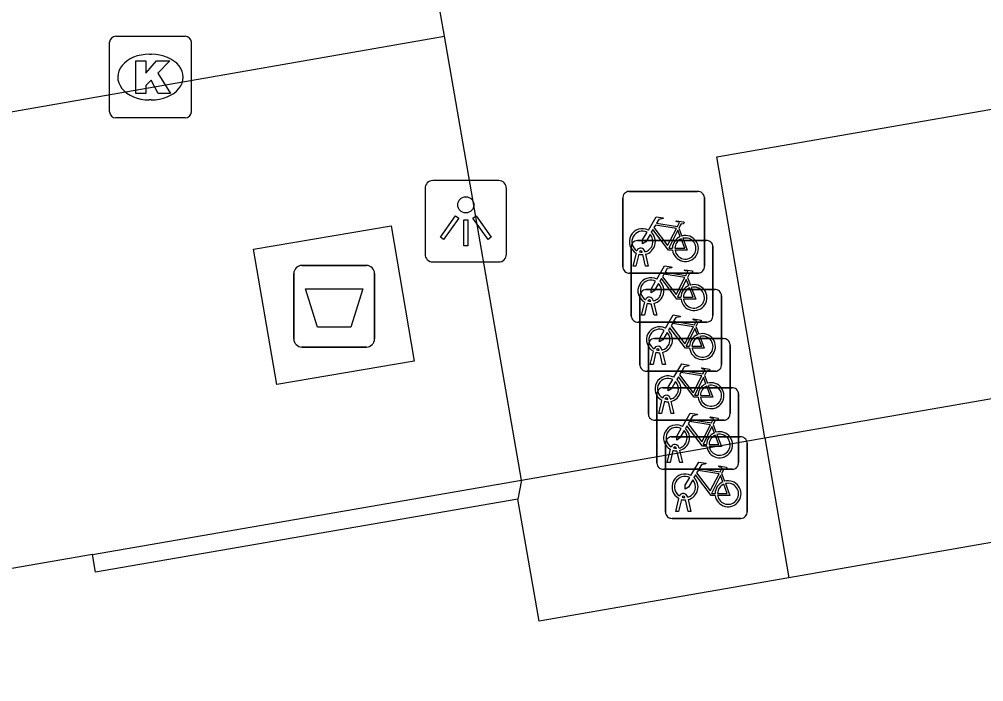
# Model space of a CAD drawing. Extents: x 162880 to 165536, y 384011 to 385179.
# Drawn here: x 164282.74 to 164294.55, y 384829.63 to 384837.75 of the extents above; entities that cross this region are included whole.
import ezdxf

# ---------------------------------------------------------------- set-up
doc = ezdxf.new("R2010")
doc.units = 0
for name, color, linetype in [('IMGEO_Afval_apart_plaats', 7, 'Continuous'), ('IMGEO_Fietsenrek', 7, 'Continuous'), ('IMGEO_Kolk', 7, 'Continuous'), ('IMGEO_Lichtpunt', 7, 'Continuous'), ('IMGEO_Pand', 7, 'Continuous'), ('IMGEO_Rijbaan_lokaal_open', 7, 'Continuous'), ('IMGEO_Voetpad_gesloten', 7, 'Continuous'), ('IMGEO_Voetpad_open', 7, 'Continuous')]:
    doc.layers.add(name, color=color, linetype=linetype)

msp = doc.modelspace()

# ---------------------------------------------------------------- linework, layer by layer
at = {"layer": 'IMGEO_Afval_apart_plaats'}
for p, q in [((164286.102, 384833.832), (164286.102, 384834.632)), ((164286.102, 384834.632), (164286.102, 384833.832)), ((164286.202, 384834.732), (164286.992, 384834.732)), ((164286.992, 384834.732), (164286.202, 384834.732)), ((164287.092, 384834.632), (164287.092, 384833.832)), ((164287.092, 384833.832), (164287.092, 384834.632)), ((164286.992, 384833.732), (164286.202, 384833.732)), ((164286.202, 384833.732), (164286.992, 384833.732))]:
    msp.add_line(p, q, dxfattribs=at)
msp.add_lwpolyline([(164286.245, 384834.446), (164286.949, 384834.446), (164286.8, 384833.976), (164286.394, 384833.976), (164286.245, 384834.446)], dxfattribs=at)
for centre, start, end in [((164286.202, 384834.632), 90, 180), ((164286.202, 384834.632), 90, 180), ((164286.992, 384834.632), 0, 90), ((164286.992, 384834.632), 360, 90), ((164286.202, 384833.832), 180, 270), ((164286.202, 384833.832), 180, 270), ((164286.992, 384833.832), 270, 0), ((164286.992, 384833.832), 270, 0)]:
    msp.add_arc(centre, 0.1, start, end, dxfattribs=at)
at = {"layer": 'IMGEO_Fietsenrek'}
for p, q in [((164290.206, 384835.638), (164291.047, 384835.638)), ((164291.047, 384835.638), (164290.206, 384835.638)), ((164291.131, 384835.563), (164291.131, 384834.722)), ((164291.131, 384834.722), (164291.131, 384835.563)), ((164290.131, 384834.713), (164290.131, 384835.554)), ((164290.131, 384835.554), (164290.131, 384834.713)), ((164290.818, 384835.187), (164290.854, 384835.092)), ((164290.31, 384835.037), (164291.151, 384835.037)), ((164291.151, 384835.037), (164290.31, 384835.037)), ((164290.235, 384834.112), (164290.235, 384834.953)), ((164290.235, 384834.953), (164290.235, 384834.112)), ((164290.258, 384834.722), (164290.297, 384834.882)), ((164290.327, 384834.87), (164290.292, 384834.722)), ((164290.369, 384834.894), (164290.368, 384834.898)), ((164290.41, 384834.722), (164290.376, 384834.864)), ((164290.4, 384834.905), (164290.401, 384834.898)), ((164290.408, 384834.868), (164290.443, 384834.722)), ((164291.235, 384834.962), (164291.235, 384834.121)), ((164291.235, 384834.121), (164291.235, 384834.962)), ((164291.056, 384834.638), (164290.215, 384834.638)), ((164290.215, 384834.638), (164291.056, 384834.638)), ((164290.292, 384834.722), (164290.258, 384834.722)), ((164290.443, 384834.722), (164290.41, 384834.722)), ((164290.922, 384834.586), (164290.958, 384834.491)), ((164290.415, 384834.436), (164291.256, 384834.436)), ((164291.256, 384834.436), (164290.415, 384834.436)), ((164290.34, 384833.511), (164290.34, 384834.352)), ((164290.34, 384834.352), (164290.34, 384833.511)), ((164290.362, 384834.121), (164290.401, 384834.281)), ((164290.431, 384834.269), (164290.396, 384834.121)), ((164290.473, 384834.293), (164290.472, 384834.297)), ((164290.504, 384834.304), (164290.505, 384834.297)), ((164290.512, 384834.267), (164290.547, 384834.121)), ((164291.34, 384834.361), (164291.34, 384833.52)), ((164291.34, 384833.52), (164291.34, 384834.361)), ((164290.514, 384834.121), (164290.48, 384834.263)), ((164291.16, 384834.037), (164290.319, 384834.037)), ((164290.319, 384834.037), (164291.16, 384834.037)), ((164290.396, 384834.121), (164290.362, 384834.121)), ((164290.547, 384834.121), (164290.514, 384834.121)), ((164291.027, 384833.985), (164291.063, 384833.89)), ((164290.519, 384833.835), (164291.36, 384833.835)), ((164291.36, 384833.835), (164290.519, 384833.835)), ((164290.444, 384832.91), (164290.444, 384833.751)), ((164290.444, 384833.751), (164290.444, 384832.91)), ((164290.467, 384833.52), (164290.506, 384833.68)), ((164290.578, 384833.692), (164290.577, 384833.696)), ((164290.609, 384833.703), (164290.61, 384833.696)), ((164291.444, 384833.76), (164291.444, 384832.919)), ((164291.444, 384832.919), (164291.444, 384833.76)), ((164290.536, 384833.668), (164290.501, 384833.52)), ((164290.619, 384833.52), (164290.585, 384833.662)), ((164290.617, 384833.666), (164290.652, 384833.52)), ((164290.501, 384833.52), (164290.467, 384833.52)), ((164290.652, 384833.52), (164290.619, 384833.52)), ((164291.265, 384833.436), (164290.424, 384833.436)), ((164290.424, 384833.436), (164291.265, 384833.436)), ((164291.131, 384833.384), (164291.167, 384833.289)), ((164290.624, 384833.234), (164291.465, 384833.234)), ((164291.465, 384833.234), (164290.624, 384833.234)), ((164290.549, 384832.309), (164290.549, 384833.15)), ((164290.549, 384833.15), (164290.549, 384832.309)), ((164290.682, 384833.091), (164290.681, 384833.095)), ((164290.713, 384833.102), (164290.714, 384833.095)), ((164291.549, 384833.159), (164291.549, 384832.318)), ((164291.549, 384832.318), (164291.549, 384833.159)), ((164290.571, 384832.919), (164290.61, 384833.079)), ((164290.64, 384833.067), (164290.605, 384832.919)), ((164290.723, 384832.919), (164290.689, 384833.061)), ((164290.721, 384833.065), (164290.756, 384832.919)), ((164290.605, 384832.919), (164290.571, 384832.919)), ((164290.756, 384832.919), (164290.723, 384832.919)), ((164291.369, 384832.835), (164290.528, 384832.835)), ((164290.528, 384832.835), (164291.369, 384832.835)), ((164291.236, 384832.783), (164291.272, 384832.688)), ((164290.728, 384832.633), (164291.569, 384832.633)), ((164291.569, 384832.633), (164290.728, 384832.633)), ((164290.653, 384831.708), (164290.653, 384832.549)), ((164290.653, 384832.549), (164290.653, 384831.708)), ((164290.787, 384832.49), (164290.786, 384832.494)), ((164290.818, 384832.501), (164290.819, 384832.494)), ((164291.653, 384832.558), (164291.653, 384831.717)), ((164291.653, 384831.717), (164291.653, 384832.558)), ((164290.676, 384832.318), (164290.715, 384832.478)), ((164290.745, 384832.466), (164290.71, 384832.318)), ((164290.828, 384832.318), (164290.794, 384832.46)), ((164290.826, 384832.464), (164290.861, 384832.318)), ((164290.71, 384832.318), (164290.676, 384832.318)), ((164290.861, 384832.318), (164290.828, 384832.318)), ((164291.474, 384832.234), (164290.633, 384832.234)), ((164290.633, 384832.234), (164291.474, 384832.234)), ((164291.34, 384832.182), (164291.376, 384832.087)), ((164290.78, 384831.717), (164290.819, 384831.877)), ((164290.849, 384831.865), (164290.814, 384831.717)), ((164290.891, 384831.889), (164290.89, 384831.893)), ((164290.932, 384831.717), (164290.898, 384831.859)), ((164290.922, 384831.9), (164290.923, 384831.893)), ((164290.93, 384831.863), (164290.965, 384831.717)), ((164290.814, 384831.717), (164290.78, 384831.717)), ((164290.965, 384831.717), (164290.932, 384831.717)), ((164291.578, 384831.633), (164290.737, 384831.633)), ((164290.737, 384831.633), (164291.578, 384831.633))]:
    msp.add_line(p, q, dxfattribs=at)
for points in [[(164290.444, 384835.164), (164290.539, 384835.328), (164290.625, 384835.314), (164290.627, 384835.305), (164290.571, 384835.294), (164290.544, 384835.249), (164290.8, 384835.208)], [(164290.787, 384835.183), (164290.53, 384835.224), (164290.513, 384835.195), (164290.68, 384834.975), (164290.787, 384835.183)], [(164290.8, 384835.208), (164290.825, 384835.257), (164290.819, 384835.261), (164290.796, 384835.265), (164290.784, 384835.272), (164290.783, 384835.275), (164290.785, 384835.28), (164290.88, 384835.265), (164290.882, 384835.255), (164290.872, 384835.242), (164290.86, 384835.236), (164290.846, 384835.242), (164290.818, 384835.187)], [(164290.465, 384835.112), (164290.413, 384835.022), (164290.373, 384834.997), (164290.374, 384835.044), (164290.429, 384835.138)], [(164290.74, 384834.92), (164290.69, 384834.92), (164290.499, 384835.171), (164290.48, 384835.139)], [(164290.835, 384835.085), (164290.805, 384835.162), (164290.696, 384834.944), (164290.739, 384834.944)], [(164290.769, 384834.944), (164290.889, 384834.943), (164290.845, 384835.057)], [(164290.865, 384835.064), (164290.92, 384834.919), (164290.77, 384834.919)], [(164290.548, 384834.563), (164290.643, 384834.727), (164290.729, 384834.713), (164290.731, 384834.704), (164290.675, 384834.693), (164290.648, 384834.648), (164290.904, 384834.607)], [(164290.891, 384834.582), (164290.634, 384834.623), (164290.617, 384834.594), (164290.784, 384834.374), (164290.891, 384834.582)], [(164290.904, 384834.607), (164290.929, 384834.656), (164290.923, 384834.66), (164290.9, 384834.664), (164290.888, 384834.671), (164290.887, 384834.674), (164290.889, 384834.679), (164290.984, 384834.664), (164290.986, 384834.654), (164290.976, 384834.641), (164290.964, 384834.635), (164290.95, 384834.641), (164290.922, 384834.586)], [(164290.569, 384834.511), (164290.517, 384834.421), (164290.477, 384834.396), (164290.478, 384834.443), (164290.533, 384834.537)], [(164290.844, 384834.319), (164290.794, 384834.319), (164290.603, 384834.57), (164290.584, 384834.538)], [(164290.939, 384834.484), (164290.909, 384834.561), (164290.8, 384834.343), (164290.843, 384834.343)], [(164290.873, 384834.343), (164290.993, 384834.342), (164290.949, 384834.456)], [(164290.969, 384834.463), (164291.024, 384834.318), (164290.874, 384834.318)], [(164290.653, 384833.962), (164290.748, 384834.126), (164290.834, 384834.112), (164290.836, 384834.103), (164290.78, 384834.092), (164290.753, 384834.047), (164291.009, 384834.006)], [(164291.009, 384834.006), (164291.034, 384834.055), (164291.028, 384834.059), (164291.005, 384834.063), (164290.993, 384834.07), (164290.992, 384834.073), (164290.994, 384834.078), (164291.089, 384834.063), (164291.091, 384834.053), (164291.081, 384834.04), (164291.069, 384834.034), (164291.055, 384834.04), (164291.027, 384833.985)], [(164290.674, 384833.91), (164290.622, 384833.82), (164290.582, 384833.795), (164290.583, 384833.842), (164290.638, 384833.936)], [(164290.949, 384833.718), (164290.899, 384833.718), (164290.708, 384833.969), (164290.689, 384833.937)], [(164290.996, 384833.981), (164290.739, 384834.022), (164290.722, 384833.993), (164290.889, 384833.773), (164290.996, 384833.981)], [(164291.044, 384833.883), (164291.014, 384833.96), (164290.905, 384833.742), (164290.948, 384833.742)], [(164290.978, 384833.742), (164291.098, 384833.741), (164291.054, 384833.855)], [(164291.074, 384833.862), (164291.129, 384833.717), (164290.979, 384833.717)], [(164290.757, 384833.361), (164290.852, 384833.525), (164290.938, 384833.511), (164290.94, 384833.502), (164290.884, 384833.491), (164290.857, 384833.446), (164291.113, 384833.405)], [(164291.113, 384833.405), (164291.138, 384833.454), (164291.132, 384833.458), (164291.109, 384833.462), (164291.097, 384833.469), (164291.096, 384833.472), (164291.098, 384833.477), (164291.193, 384833.462), (164291.195, 384833.452), (164291.185, 384833.439), (164291.173, 384833.433), (164291.159, 384833.439), (164291.131, 384833.384)], [(164290.778, 384833.309), (164290.726, 384833.219), (164290.686, 384833.194), (164290.687, 384833.241), (164290.742, 384833.335)], [(164291.053, 384833.117), (164291.003, 384833.117), (164290.812, 384833.368), (164290.793, 384833.336)], [(164291.1, 384833.38), (164290.843, 384833.421), (164290.826, 384833.392), (164290.993, 384833.172), (164291.1, 384833.38)], [(164291.148, 384833.282), (164291.118, 384833.359), (164291.009, 384833.141), (164291.052, 384833.141)], [(164291.082, 384833.141), (164291.202, 384833.14), (164291.158, 384833.254)], [(164291.178, 384833.261), (164291.233, 384833.116), (164291.083, 384833.116)], [(164290.862, 384832.76), (164290.957, 384832.924), (164291.043, 384832.91), (164291.045, 384832.901), (164290.989, 384832.89), (164290.962, 384832.845), (164291.218, 384832.804)], [(164291.218, 384832.804), (164291.243, 384832.853), (164291.237, 384832.857), (164291.214, 384832.861), (164291.202, 384832.868), (164291.201, 384832.871), (164291.203, 384832.876), (164291.298, 384832.861), (164291.3, 384832.851), (164291.29, 384832.838), (164291.278, 384832.832), (164291.264, 384832.838), (164291.236, 384832.783)], [(164290.883, 384832.708), (164290.831, 384832.618), (164290.791, 384832.593), (164290.792, 384832.64), (164290.847, 384832.734)], [(164291.158, 384832.516), (164291.108, 384832.516), (164290.917, 384832.767), (164290.898, 384832.735)], [(164291.205, 384832.779), (164290.948, 384832.82), (164290.931, 384832.791), (164291.098, 384832.571), (164291.205, 384832.779)], [(164291.253, 384832.681), (164291.223, 384832.758), (164291.114, 384832.54), (164291.157, 384832.54)], [(164291.187, 384832.54), (164291.307, 384832.539), (164291.263, 384832.653)], [(164291.283, 384832.66), (164291.338, 384832.515), (164291.188, 384832.515)], [(164290.966, 384832.159), (164291.061, 384832.323), (164291.147, 384832.309), (164291.149, 384832.3), (164291.093, 384832.289), (164291.066, 384832.244), (164291.322, 384832.203)], [(164291.322, 384832.203), (164291.347, 384832.252), (164291.341, 384832.256), (164291.318, 384832.26), (164291.306, 384832.267), (164291.305, 384832.27), (164291.307, 384832.275), (164291.402, 384832.26), (164291.404, 384832.25), (164291.394, 384832.237), (164291.382, 384832.231), (164291.368, 384832.237), (164291.34, 384832.182)], [(164291.262, 384831.915), (164291.212, 384831.915), (164291.021, 384832.166), (164291.002, 384832.134)], [(164291.309, 384832.178), (164291.052, 384832.219), (164291.035, 384832.19), (164291.202, 384831.97), (164291.309, 384832.178)], [(164291.357, 384832.08), (164291.327, 384832.157), (164291.218, 384831.939), (164291.261, 384831.939)], [(164290.987, 384832.107), (164290.935, 384832.017), (164290.895, 384831.992), (164290.896, 384832.039), (164290.951, 384832.133)], [(164291.291, 384831.939), (164291.411, 384831.938), (164291.367, 384832.052)], [(164291.387, 384832.059), (164291.442, 384831.914), (164291.292, 384831.914)]]:
    msp.add_lwpolyline(points, dxfattribs=at)
for centre, radius, start, end in [((164290.209, 384835.56), 0.0779, 92.4484, 184.2845), ((164290.209, 384835.56), 0.0779, 92.4484, 184.2845), ((164291.053, 384835.56), 0.0779, 2.4484, 94.2845), ((164291.053, 384835.56), 0.0779, 2.4484, 94.2845), ((164290.371, 384835.023), 0.159, 62.6766, 242.1369), ((164290.371, 384835.023), 0.129, 63.3192, 238.903), ((164290.371, 384835.023), 0.129, 283.6043, 43.4302), ((164290.371, 384835.023), 0.159, 283.5766, 46.6042), ((164290.898, 384834.939), 0.159, 187.0065, 105.7708), ((164290.313, 384834.959), 0.0779, 92.4484, 184.2845), ((164290.313, 384834.959), 0.0779, 92.4484, 184.2845), ((164290.898, 384834.939), 0.159, 113.3408, 178.3217), ((164290.898, 384834.939), 0.129, 113.923, 177.9556), ((164290.898, 384834.939), 0.129, 188.6715, 104.5883), ((164291.157, 384834.959), 0.0779, 2.4484, 94.2845), ((164291.157, 384834.959), 0.0779, 2.4484, 94.2845), ((164290.351, 384834.894), 0.0499, 12.8025, 158.6934), ((164290.371, 384835.023), 0.159, 253.9967, 271.7867), ((164290.351, 384834.894), 0.0174, 12.8025, 163.4502), ((164290.371, 384835.023), 0.129, 253.415, 269.0204), ((164290.209, 384834.716), 0.0779, 182.4484, 274.2845), ((164290.209, 384834.716), 0.0779, 182.4484, 274.2845), ((164291.053, 384834.716), 0.0779, 272.4484, 4.2845), ((164291.053, 384834.716), 0.0779, 272.4484, 4.2845), ((164290.475, 384834.422), 0.159, 62.6766, 242.1369), ((164290.475, 384834.422), 0.129, 63.3192, 238.903), ((164290.475, 384834.422), 0.129, 283.6043, 43.4302), ((164290.475, 384834.422), 0.159, 283.5766, 46.6042), ((164290.418, 384834.358), 0.0779, 92.4484, 184.2845), ((164290.418, 384834.358), 0.0779, 92.4484, 184.2845), ((164291.002, 384834.338), 0.159, 113.3408, 178.3217), ((164291.002, 384834.338), 0.159, 187.0065, 105.7708), ((164291.002, 384834.338), 0.129, 113.923, 177.9556), ((164291.002, 384834.338), 0.129, 188.6715, 104.5883), ((164291.262, 384834.358), 0.0779, 2.4484, 94.2845), ((164291.262, 384834.358), 0.0779, 2.4484, 94.2845), ((164290.455, 384834.293), 0.0499, 12.8025, 158.6934), ((164290.475, 384834.422), 0.159, 253.9967, 271.7867), ((164290.455, 384834.293), 0.0174, 12.8025, 163.4502), ((164290.475, 384834.422), 0.129, 253.415, 269.0204), ((164290.313, 384834.115), 0.0779, 182.4484, 274.2845), ((164290.313, 384834.115), 0.0779, 182.4484, 274.2845), ((164291.157, 384834.115), 0.0779, 272.4484, 4.2845), ((164291.157, 384834.115), 0.0779, 272.4484, 4.2845), ((164290.58, 384833.821), 0.159, 62.6766, 242.1369), ((164290.58, 384833.821), 0.129, 63.3192, 238.903), ((164290.58, 384833.821), 0.129, 283.6043, 43.4302), ((164290.58, 384833.821), 0.159, 283.5766, 46.6042), ((164290.522, 384833.757), 0.0779, 92.4484, 184.2845), ((164290.522, 384833.757), 0.0779, 92.4484, 184.2845), ((164291.107, 384833.737), 0.159, 113.3408, 178.3217), ((164291.107, 384833.737), 0.159, 187.0065, 105.7708), ((164291.107, 384833.737), 0.129, 113.923, 177.9556), ((164291.107, 384833.737), 0.129, 188.6715, 104.5883), ((164291.366, 384833.757), 0.0779, 2.4484, 94.2845), ((164291.366, 384833.757), 0.0779, 2.4484, 94.2845), ((164290.56, 384833.692), 0.0499, 12.8025, 158.6934), ((164290.56, 384833.692), 0.0174, 12.8025, 163.4502), ((164290.58, 384833.821), 0.129, 253.415, 269.0204), ((164290.58, 384833.821), 0.159, 253.9967, 271.7867), ((164290.418, 384833.514), 0.0779, 182.4484, 274.2845), ((164290.418, 384833.514), 0.0779, 182.4484, 274.2845), ((164291.262, 384833.514), 0.0779, 272.4484, 4.2845), ((164291.262, 384833.514), 0.0779, 272.4484, 4.2845), ((164290.684, 384833.22), 0.159, 62.6766, 242.1369), ((164290.684, 384833.22), 0.129, 63.3192, 238.903), ((164290.684, 384833.22), 0.159, 283.5766, 46.6042), ((164290.627, 384833.156), 0.0779, 92.4484, 184.2845), ((164290.627, 384833.156), 0.0779, 92.4484, 184.2845), ((164290.684, 384833.22), 0.129, 283.6043, 43.4302), ((164291.211, 384833.136), 0.159, 113.3408, 178.3217), ((164291.211, 384833.136), 0.159, 187.0065, 105.7708), ((164291.211, 384833.136), 0.129, 113.923, 177.9556), ((164291.211, 384833.136), 0.129, 188.6715, 104.5883), ((164291.471, 384833.156), 0.0779, 2.4484, 94.2845), ((164291.471, 384833.156), 0.0779, 2.4484, 94.2845), ((164290.664, 384833.091), 0.0499, 12.8025, 158.6934), ((164290.664, 384833.091), 0.0174, 12.8025, 163.4502), ((164290.684, 384833.22), 0.129, 253.415, 269.0204), ((164290.684, 384833.22), 0.159, 253.9967, 271.7867), ((164290.522, 384832.913), 0.0779, 182.4484, 274.2845), ((164290.522, 384832.913), 0.0779, 182.4484, 274.2845), ((164291.366, 384832.913), 0.0779, 272.4484, 4.2845), ((164291.366, 384832.913), 0.0779, 272.4484, 4.2845), ((164290.789, 384832.619), 0.159, 62.6766, 242.1369), ((164290.789, 384832.619), 0.129, 63.3192, 238.903), ((164290.789, 384832.619), 0.159, 283.5766, 46.6042), ((164290.731, 384832.555), 0.0779, 92.4484, 184.2845), ((164290.731, 384832.555), 0.0779, 92.4484, 184.2845), ((164290.789, 384832.619), 0.129, 283.6043, 43.4302), ((164291.316, 384832.535), 0.159, 113.3408, 178.3217), ((164291.316, 384832.535), 0.159, 187.0065, 105.7708), ((164291.316, 384832.535), 0.129, 113.923, 177.9556), ((164291.316, 384832.535), 0.129, 188.6715, 104.5883), ((164291.575, 384832.555), 0.0779, 2.4484, 94.2845), ((164291.575, 384832.555), 0.0779, 2.4484, 94.2845), ((164290.769, 384832.49), 0.0499, 12.8025, 158.6934), ((164290.769, 384832.49), 0.0174, 12.8025, 163.4502), ((164290.789, 384832.619), 0.129, 253.415, 269.0204), ((164290.789, 384832.619), 0.159, 253.9967, 271.7867), ((164290.627, 384832.312), 0.0779, 182.4484, 274.2845), ((164290.627, 384832.312), 0.0779, 182.4484, 274.2845), ((164291.471, 384832.312), 0.0779, 272.4484, 4.2845), ((164291.471, 384832.312), 0.0779, 272.4484, 4.2845), ((164290.893, 384832.018), 0.159, 62.6766, 242.1369), ((164290.893, 384832.018), 0.129, 63.3192, 238.903), ((164290.893, 384832.018), 0.129, 283.6043, 43.4302), ((164290.893, 384832.018), 0.159, 283.5766, 46.6042), ((164291.42, 384831.934), 0.159, 113.3408, 178.3217), ((164291.42, 384831.934), 0.159, 187.0065, 105.7708), ((164291.42, 384831.934), 0.129, 113.923, 177.9556), ((164291.42, 384831.934), 0.129, 188.6715, 104.5883), ((164290.873, 384831.889), 0.0499, 12.8025, 158.6934), ((164290.873, 384831.889), 0.0174, 12.8025, 163.4502), ((164290.893, 384832.018), 0.159, 253.9967, 271.7867), ((164290.893, 384832.018), 0.129, 253.415, 269.0204), ((164290.731, 384831.711), 0.0779, 182.4484, 274.2845), ((164290.731, 384831.711), 0.0779, 182.4484, 274.2845), ((164291.575, 384831.711), 0.0779, 272.4484, 4.2845), ((164291.575, 384831.711), 0.0779, 272.4484, 4.2845)]:
    msp.add_arc(centre, radius, start, end, dxfattribs=at)
at = {"layer": 'IMGEO_Kolk'}
for p, q in [((164283.847, 384836.613), (164283.847, 384837.465)), ((164283.922, 384837.539), (164284.774, 384837.539)), ((164284.848, 384837.465), (164284.848, 384836.613)), ((164284.335, 384837.319), (164284.36, 384837.319)), ((164284.358, 384836.759), (164284.333, 384836.759)), ((164284.774, 384836.539), (164283.922, 384836.539))]:
    msp.add_line(p, q, dxfattribs=at)
for points in [[(164283.847, 384836.613), (164283.847, 384837.465)], [(164283.922, 384837.539), (164284.774, 384837.539)], [(164284.848, 384837.465), (164284.848, 384836.613)], [(164284.168, 384837.239), (164284.291, 384837.239), (164284.291, 384837.088), (164284.421, 384837.239), (164284.585, 384837.239), (164284.439, 384837.088), (164284.592, 384836.839), (164284.44, 384836.839), (164284.355, 384837.003), (164284.291, 384836.936), (164284.291, 384836.839), (164284.168, 384836.839), (164284.168, 384837.239)], [(164284.774, 384836.539), (164283.922, 384836.539)]]:
    msp.add_lwpolyline(points, dxfattribs=at)
for centre, start, end in [((164283.924, 384837.463), 91.552, 178.448), ((164283.924, 384837.463), 91.552, 178.448), ((164284.772, 384837.463), 1.552, 88.448), ((164284.772, 384837.463), 1.552, 88.448), ((164283.924, 384836.615), 181.552, 268.448), ((164283.924, 384836.615), 181.552, 268.448), ((164284.772, 384836.615), 271.552, 358.448), ((164284.772, 384836.615), 271.552, 358.448)]:
    msp.add_arc(centre, 0.0765, start, end, dxfattribs=at)
for centre, major_axis, ratio, start_param, end_param in [((164284.334, 384837.039), (-0.387, 0.002), 0.722429, 4.712389, 7.853982), ((164284.359, 384837.039), (-0.39, 0.002), 0.717154, 1.570796, 4.712389)]:
    msp.add_ellipse(centre, major_axis=major_axis, ratio=ratio, start_param=start_param, end_param=end_param, dxfattribs=at)
at = {"layer": 'IMGEO_Lichtpunt'}
for p, q in [((164288.612, 384835.771), (164287.804, 384835.771)), ((164288.612, 384835.771), (164287.804, 384835.771)), ((164287.71, 384835.676), (164287.71, 384834.869)), ((164287.71, 384835.676), (164287.71, 384834.869)), ((164288.706, 384834.869), (164288.706, 384835.676)), ((164288.706, 384834.869), (164288.706, 384835.676)), ((164287.804, 384834.775), (164288.612, 384834.775)), ((164287.804, 384834.775), (164288.612, 384834.775))]:
    msp.add_line(p, q, dxfattribs=at)
for points in [[(164288.084, 384835.34), (164288.123, 384835.312), (164287.935, 384835.05), (164287.897, 384835.077), (164288.084, 384835.34)], [(164288.296, 384835.312), (164288.334, 384835.339), (164288.521, 384835.077), (164288.482, 384835.049), (164288.296, 384835.312)], [(164288.186, 384835.292), (164288.233, 384835.292), (164288.233, 384834.97), (164288.186, 384834.97), (164288.186, 384835.292)]]:
    msp.add_lwpolyline(points, dxfattribs=at)
msp.add_circle((164288.209, 384835.474), 0.0994, dxfattribs=at)
for centre, start, end in [((164287.804, 384835.676), 90, 180), ((164287.804, 384835.676), 90, 180), ((164288.612, 384835.676), 0, 90), ((164288.612, 384835.676), 0, 90), ((164287.804, 384834.869), 180, 270), ((164287.804, 384834.869), 180, 270), ((164288.612, 384834.869), 270, 0), ((164288.612, 384834.869), 270, 360)]:
    msp.add_arc(centre, 0.0946, start, end, dxfattribs=at)
at = {"layer": 'IMGEO_Pand'}
for points in [[(164349.283, 384840.873), (164292.164, 384830.906)], [(164288.847, 384831.869), (164283.674, 384830.973), (164283.637, 384831.189)], [(164292.164, 384830.906), (164289.106, 384830.372), (164288.847, 384831.869)], [(164283.637, 384831.189), (164274.651, 384829.632)]]:
    msp.add_lwpolyline(points, dxfattribs=at)
at = {"layer": 'IMGEO_Rijbaan_lokaal_open'}
for points in [[(164287.948, 384837.539), (164287.859, 384838.051)], [(164265.284, 384833.585), (164287.948, 384837.539)]]:
    msp.add_lwpolyline(points, dxfattribs=at)
at = {"layer": 'IMGEO_Voetpad_gesloten'}
msp.add_lwpolyline([(164285.61, 384834.93), (164287.294, 384835.218), (164287.577, 384833.561), (164285.893, 384833.273), (164285.61, 384834.93)], dxfattribs=at)
at = {"layer": 'IMGEO_Voetpad_open'}
for points in [[(164291.871, 384832.621), (164291.282, 384836.062), (164347.566, 384845.828)], [(164291.871, 384832.621), (164348.994, 384842.531)], [(164288.892, 384832.103), (164287.948, 384837.539)], [(164288.892, 384832.103), (164291.871, 384832.621)], [(164291.871, 384832.621), (164292.164, 384830.906)], [(164283.637, 384831.189), (164288.892, 384832.103)], [(164288.892, 384832.103), (164288.847, 384831.869)]]:
    msp.add_lwpolyline(points, dxfattribs=at)

doc.saveas('drawing.dxf')
